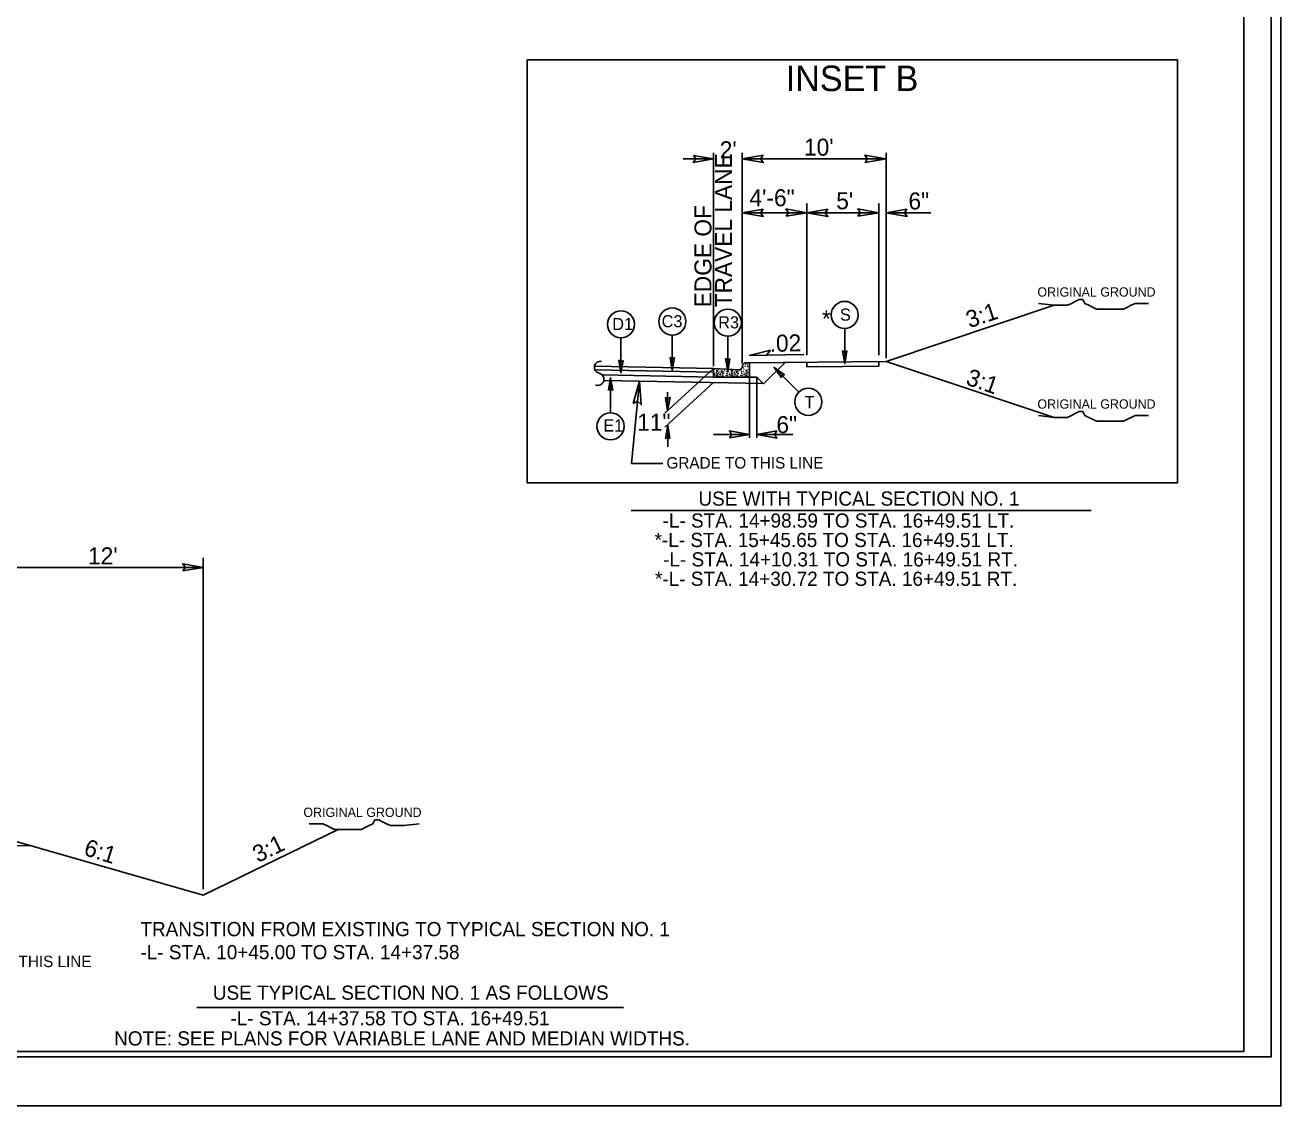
# Model space of a CAD drawing. Extents: x 958711 to 962106, y 831169 to 840840.
# Drawn here: x 959818 to 960395, y 839740 to 840236 of the extents above; entities that cross this region are included whole.
import ezdxf

# ---------------------------------------------------------------- set-up
doc = ezdxf.new("R2010")
doc.units = 0
for name, color, linetype in [('Old_Level_1', 7, 'Continuous'), ('Old_Level_11', 7, 'Continuous'), ('Old_Level_21', 7, 'Continuous'), ('Old_Level_3', 7, 'Continuous'), ('Prop Dimension Text', 7, 'Continuous'), ('Sheet Plot Border Inside CELL', 7, 'Continuous'), ('Sheet Plot Border Outside CELL', 7, 'Continuous'), ('Sheet Typical CELL', 7, 'Continuous'), ('Typical ID Circle CELL', 7, 'Continuous'), ('Typical Terminator CELL', 7, 'Continuous'), ('Typical Text ID Circle CELL', 7, 'Continuous')]:
    doc.layers.add(name, color=color, linetype=linetype)

msp = doc.modelspace()

# ---------------------------------------------------------------- linework, layer by layer
at = {"layer": 'Old_Level_1'}
for p, q in [((960120.27, 840174.63), (960134.14, 840174.63)), ((960134.14, 840177.36), (960134.14, 840079.45)), ((960147.35, 840177.36), (960147.35, 840080.65)), ((960213.39, 840174.63), (960147.35, 840174.63)), ((960213.39, 840177.36), (960213.39, 840083.12)), ((960177.07, 840154.06), (960177.07, 840084.5)), ((960210.09, 840154.06), (960210.09, 840084.5)), ((960177.07, 840149.9), (960147.35, 840149.9)), ((960210.09, 840149.9), (960177.07, 840149.9)), ((960213.39, 840149.9), (960234.06, 840149.9)), ((960213.39, 840081.63), (960290.58, 840107.37)), ((960175.64, 840084.77), (960150.53, 840084.27)), ((960079.45, 840079.46), (960134.14, 840078.35)), ((960079.64, 840077.73), (960134.14, 840076.63)), ((960134.14, 840078.35), (960111.82, 840057.81)), ((960213.39, 840081.63), (960150.43, 840081)), ((960157.08, 840071.24), (960167.01, 840081.17)), ((960177.07, 840081.27), (960177.07, 840079.09)), ((960210.09, 840079.42), (960177.07, 840079.09)), ((960210.09, 840081.6), (960210.09, 840079.42)), ((960290.58, 840055.9), (960213.39, 840081.63)), ((960082.97, 840075.41), (960134.14, 840074.37)), ((960083.79, 840072.89), (960157.09, 840071.41)), ((960096.49, 840034.71), (960100.08, 840072.56)), ((960134.33, 840072.11), (960111.82, 840051.4)), ((960150.72, 840074.37), (960154.02, 840074.3)), ((960150.72, 840046.47), (960150.72, 840074.09)), ((960154.02, 840074.3), (960157.08, 840071.24)), ((960154.02, 840046.47), (960154.02, 840074.09)), ((960113.08, 840067.48), (960113.08, 840058.97)), ((960113.1, 840052.34), (960113.1, 840042.38)), ((960150.72, 840048.06), (960134.12, 840048.06)), ((960170.62, 840048.06), (960154.02, 840048.06)), ((960110.92, 840034.71), (960096.49, 840034.71)), ((960096.29, 840013.16), (960307.7, 840013.16)), ((959899.62, 839839.17), (959899.62, 839991.38)), ((959806.14, 839987.02), (959899.62, 839987.02)), ((959622.89, 839863.13), (959820.69, 839859.13)), ((959899.62, 839836.54), (959961.75, 839866.63)), ((959896.85, 839784.94), (960092.79, 839784.94))]:
    msp.add_line(p, q, dxfattribs=at)
msp.add_lwpolyline([(960048.5, 840220.07), (960347.24, 840220.07), (960347.24, 840025.89), (960048.5, 840025.89)], close=True, dxfattribs=at)
msp.add_lwpolyline([(959806.14, 839863.3), (959899.62, 839836.54)], dxfattribs=at)
for centre, start, end in [((960082.2, 840078.88), 79.45447, 256.80646), ((960081.02, 840073.38), 248.33554, 78.85928)]:
    msp.add_arc(centre, 2.81, start, end, dxfattribs=at)
at = {"layer": 'Old_Level_11'}
for p, q in [((960160.27, 840086.69), (960150.53, 840084.27)), ((960150.53, 840084.27), (960158.54, 840084.43)), ((960158.54, 840084.43), (960160.27, 840086.69))]:
    msp.add_line(p, q, dxfattribs=at)
for points in [[(960156.96, 840176.29), (960147.35, 840174.63), (960157.02, 840172.92), (960155.79, 840174.63)], [(960203.78, 840172.98), (960213.39, 840174.63), (960203.73, 840176.34), (960204.95, 840174.63)], [(960156.96, 840151.55), (960147.35, 840149.9), (960157.02, 840148.18), (960155.79, 840149.9)], [(960167.46, 840148.24), (960177.07, 840149.9), (960167.41, 840151.61), (960168.63, 840149.9)], [(960186.68, 840151.55), (960177.07, 840149.9), (960186.74, 840148.18), (960185.51, 840149.9)], [(960200.48, 840148.24), (960210.09, 840149.9), (960200.43, 840151.61), (960201.65, 840149.9)], [(960223, 840151.55), (960213.39, 840149.9), (960223.06, 840148.18), (960221.83, 840149.9)], [(960097.26, 840062.21), (960100.08, 840072.56), (960100.95, 840061.81), (960099.2, 840063.32)]]:
    msp.add_lwpolyline(points, close=True, dxfattribs=at)
at = {"layer": 'Old_Level_21'}
for points in [[(960283.48, 840108.25), (960290.58, 840107.37), (960292.35, 840107.37), (960295.01, 840107.37), (960296.79, 840107.37), (960298.56, 840108.25), (960300.34, 840109.14), (960302.11, 840110.02), (960303.88, 840110.02), (960304.78, 840108.25), (960306.54, 840107.37), (960308.32, 840106.47), (960310.09, 840105.6), (960311.87, 840105.6), (960313.64, 840105.6), (960315.41, 840105.6), (960317.18, 840105.6), (960318.96, 840105.6), (960320.73, 840105.6), (960322.51, 840105.6), (960324.28, 840106.47), (960326.05, 840107.37), (960327.81, 840108.25), (960330.49, 840108.25), (960332.26, 840108.25), (960334.03, 840108.25)], [(960283.48, 840056.78), (960290.58, 840055.9), (960292.35, 840055.9), (960295.01, 840055.9), (960296.79, 840055.9), (960298.56, 840056.78), (960300.34, 840057.68), (960302.11, 840058.56), (960303.88, 840058.56), (960304.78, 840056.78), (960306.54, 840055.9), (960308.32, 840055.01), (960310.09, 840054.13), (960311.87, 840054.13), (960313.64, 840054.13), (960315.41, 840054.13), (960317.18, 840054.13), (960318.96, 840054.13), (960320.73, 840054.13), (960322.51, 840054.13), (960324.28, 840055.01), (960326.05, 840055.9), (960327.81, 840056.78), (960330.49, 840056.78), (960332.26, 840056.78), (960334.03, 840056.78)], [(959999, 839869.28), (959991.91, 839868.4), (959990.13, 839868.4), (959987.47, 839868.4), (959985.69, 839868.4), (959983.92, 839869.28), (959982.15, 839870.18), (959980.38, 839871.06), (959978.6, 839871.06), (959977.7, 839869.28), (959975.94, 839868.4), (959974.16, 839867.51), (959972.39, 839866.63), (959970.62, 839866.63), (959968.85, 839866.63), (959967.07, 839866.63), (959965.3, 839866.63), (959963.52, 839866.63), (959961.75, 839866.63), (959959.98, 839866.63), (959958.21, 839867.51), (959956.44, 839868.4), (959954.67, 839869.28), (959951.99, 839869.28), (959950.22, 839869.28), (959948.45, 839869.28)]]:
    msp.add_lwpolyline(points, dxfattribs=at)
at = {"layer": 'Old_Level_3'}
for p, q in [((960145.68, 840077.78), (960134.14, 840078.35)), ((960134.14, 840078.35), (960134.14, 840074.37)), ((960135.4, 840077.43), (960135.98, 840077.45)), ((960135.98, 840076.87), (960135.4, 840077.43)), ((960135.98, 840077.45), (960135.98, 840076.87)), ((960137.66, 840076.82), (960138.5, 840077.05)), ((960138.4, 840076.56), (960137.66, 840076.82)), ((960138.5, 840077.05), (960138.4, 840076.56)), ((960142.13, 840077.43), (960142.71, 840077.45)), ((960142.71, 840076.87), (960142.13, 840077.43)), ((960142.71, 840077.45), (960142.71, 840076.87)), ((960144.4, 840076.82), (960145.22, 840077.05)), ((960145.13, 840076.56), (960144.4, 840076.82)), ((960145.22, 840077.05), (960145.13, 840076.56)), ((960145.68, 840077.78), (960145.68, 840077.78)), ((960147.38, 840078.81), (960147.23, 840078.85)), ((960147.27, 840078.96), (960147.38, 840078.81)), ((960148.86, 840077.43), (960149.44, 840077.45)), ((960149.44, 840076.87), (960148.86, 840077.43)), ((960150.43, 840081), (960149.06, 840081)), ((960149.44, 840077.45), (960149.44, 840076.87)), ((960150.72, 840077.69), (960150.72, 840080.72)), ((960150.72, 840074.37), (960150.72, 840077.69)), ((960134.14, 840074.37), (960150.72, 840074.37)), ((960135.61, 840075.4), (960135.43, 840074.79)), ((960135.43, 840074.79), (960136.07, 840074.75)), ((960136.07, 840074.75), (960135.61, 840075.4)), ((960138.34, 840075.09), (960137.79, 840074.7)), ((960137.79, 840074.7), (960138.68, 840074.48)), ((960138.68, 840074.48), (960138.34, 840075.09)), ((960142.34, 840075.4), (960142.16, 840074.79)), ((960142.16, 840074.79), (960142.8, 840074.75)), ((960142.8, 840074.75), (960142.34, 840075.4)), ((960145.08, 840075.09), (960144.52, 840074.7)), ((960144.52, 840074.7), (960145.41, 840074.48)), ((960145.41, 840074.48), (960145.08, 840075.09)), ((960149.06, 840075.4), (960148.89, 840074.79)), ((960148.89, 840074.79), (960149.53, 840074.75)), ((960149.53, 840074.75), (960149.06, 840075.4))]:
    msp.add_line(p, q, dxfattribs=at)
for centre in [(960134.35, 840076.97), (960134.63, 840078.07), (960136.57, 840077.89), (960137.11, 840076.69), (960137.82, 840077.27), (960139.26, 840077.43), (960140.34, 840077.03), (960141.08, 840076.97), (960143.84, 840076.69), (960144.55, 840077.27), (960145.99, 840077.43), (960146.98, 840078.04), (960147.07, 840077.03), (960147.75, 840078.87), (960147.78, 840080.16), (960147.81, 840076.97), (960148.08, 840078.07), (960148.73, 840079.36), (960148.88, 840080.29), (960149.75, 840079.92), (960149.9, 840079.18), (960150.02, 840077.89), (960150.57, 840076.69), (960150.66, 840079.27), (960134.69, 840075.49), (960134.84, 840076.04), (960135.64, 840076.38), (960135.89, 840075.83), (960136.41, 840076.29), (960136.57, 840074.76), (960137, 840075.62), (960137.08, 840074.51), (960137.3, 840075.8), (960137.39, 840075.28), (960138.34, 840075.8), (960138.99, 840076.07), (960139.94, 840075.19), (960140.37, 840076.23), (960140.46, 840075.96), (960140.62, 840075.03), (960141.42, 840075.49), (960141.57, 840076.04), (960142.37, 840076.38), (960142.62, 840075.83), (960143.14, 840076.29), (960143.29, 840074.76), (960143.73, 840075.62), (960143.81, 840074.51), (960144.02, 840075.8), (960144.12, 840075.28), (960145.07, 840075.8), (960145.72, 840076.07), (960146.67, 840075.19), (960147.1, 840076.23), (960147.19, 840075.96), (960147.35, 840075.03), (960148.15, 840075.49), (960148.3, 840076.04), (960149.1, 840076.38), (960149.35, 840075.83), (960149.87, 840076.29), (960150.02, 840074.76), (960150.45, 840075.62), (960150.54, 840074.51)]:
    msp.add_circle(centre, 0.0432, dxfattribs=at)
for centre, radius, start, end in [((960140.25, 840078.04), 0.0432, 164.11986, 10.16263), ((960143.29, 840077.89), 0.0432, 162.06203, 12.22046), ((960145.77, 840079.41), 1.64, 267.13759, 358.92665), ((960149.06, 840079.35), 1.66, 90, 178.92665), ((960150.43, 840080.72), 0.287, 0, 90), ((960150.54, 840080.93), 0.0432, 169.65309, 280.34691), ((960150.75, 840075.8), 0.0432, 150.41728, 209.58273)]:
    msp.add_arc(centre, radius, start, end, dxfattribs=at)
at = {"layer": 'Sheet Plot Border Inside CELL'}
msp.add_lwpolyline([(960390.3, 840817.27), (958723.8, 840817.27), (958723.8, 839762.17), (960390.3, 839762.17)], close=True, dxfattribs=at)
at = {"layer": 'Sheet Plot Border Outside CELL'}
msp.add_lwpolyline([(960394.8, 840839.72), (958710.8, 840839.72), (958710.8, 839739.72), (960394.8, 839739.72)], close=True, dxfattribs=at)
at = {"layer": 'Sheet Typical CELL'}
msp.add_lwpolyline([(960377.8, 840814.72), (958877.8, 840814.72), (958877.8, 839764.72), (960377.8, 839764.72)], close=True, dxfattribs=at)
at = {"layer": 'Typical ID Circle CELL'}
for p, q in [((960194.42, 840096.71), (960194.42, 840080.63)), ((960091.63, 840092.4), (960091.63, 840076.31)), ((960115.23, 840093.68), (960115.23, 840077.6)), ((960140.71, 840093.17), (960140.71, 840077.08)), ((960173.31, 840067.47), (960161.94, 840078.84)), ((960086.83, 840058.03), (960086.83, 840074.11))]:
    msp.add_line(p, q, dxfattribs=at)
for centre in [(960115.23, 840099.91), (960140.71, 840099.39), (960194.42, 840102.94), (960091.63, 840098.62), (960177.71, 840063.06), (960086.83, 840051.8)]:
    msp.add_circle(centre, 6.23, dxfattribs=at)
at = {"layer": 'Typical Terminator CELL'}
for points in [[(960124.92, 840176.22), (960134.14, 840174.63), (960124.87, 840172.99), (960126.05, 840174.63)], [(960116.22, 840083.36), (960115.23, 840077.6), (960114.2, 840083.39), (960115.23, 840082.66)], [(960141.7, 840082.85), (960140.71, 840077.08), (960139.68, 840082.88), (960140.71, 840082.14)], [(960195.41, 840086.39), (960194.42, 840080.63), (960193.4, 840086.42), (960194.42, 840085.69)], [(960092.62, 840082.08), (960091.63, 840076.31), (960090.61, 840082.11), (960091.63, 840081.37)], [(960165.31, 840074.06), (960161.94, 840078.84), (960166.76, 840075.47), (960165.51, 840075.26)], [(960085.84, 840068.35), (960086.83, 840074.11), (960087.86, 840068.32), (960086.83, 840069.05)], [(960112.04, 840065.04), (960113.08, 840058.97), (960114.16, 840065.07), (960113.08, 840064.3)], [(960114.14, 840046.27), (960113.1, 840052.34), (960112.02, 840046.24), (960113.1, 840047.01)], [(960141.5, 840046.47), (960150.72, 840048.06), (960141.44, 840049.7), (960142.62, 840048.06)], [(960163.24, 840049.65), (960154.02, 840048.06), (960163.29, 840046.42), (960162.11, 840048.06)], [(959890.4, 839985.44), (959899.62, 839987.02), (959890.34, 839988.66), (959891.52, 839987.02)]]:
    msp.add_lwpolyline(points, close=True, dxfattribs=at)

# ---------------------------------------------------------------- texts
at = {"layer": 'Old_Level_1'}
for s, height, p in [('INSET B', 11.716, (960167.33, 840205.73)), ('GRADE TO THIS LINE', 5.2473, (960112.53, 840032.41)), ('USE WITH TYPICAL SECTION NO. 1', 6.5088, (960127.21, 840015.35)), ('-L- STA. 14+98.59 TO STA. 16+49.51 LT.', 6.5088, (960110.77, 840005.26)), ('*-L- STA. 15+45.65 TO STA. 16+49.51 LT.', 6.5088, (960107.08, 839996.35)), ('-L- STA. 14+10.31 TO STA. 16+49.51 RT.', 6.5088, (960111, 839987.44)), ('*-L- STA. 14+30.72 TO STA. 16+49.51 RT.', 6.5088, (960107.26, 839978.53)), ('TRANSITION FROM EXISTING TO TYPICAL SECTION NO. 1', 6.5088, (959870.87, 839817.65)), ('-L- STA. 10+45.00 TO STA. 14+37.58', 6.5088, (959870.87, 839807.08)), ('GRADE TO THIS LINE', 5.2473, (959776.27, 839803.44)), ('USE TYPICAL SECTION NO. 1 AS FOLLOWS', 6.5088, (959904.14, 839788.46)), ('-L- STA. 14+37.58 TO STA. 16+49.51', 6.5088, (959912.23, 839776.7)), ('NOTE: SEE PLANS FOR VARIABLE LANE AND MEDIAN WIDTHS.', 6.5088, (959858.8, 839767.46))]:
    msp.add_text(s, height=height, dxfattribs=at).set_placement(p)
for s, rotation, p in [('3:1', 25.8427, (959924.81, 839851.21)), ('6:1', 342.70931, (959844.39, 839855.04))]:
    msp.add_text(s, height=7.801, rotation=rotation, dxfattribs=at).set_placement(p)
at = {"layer": 'Old_Level_21'}
for p in [(960282.94, 840111.36), (960282.94, 840059.9), (959945.74, 839872.4)]:
    msp.add_text('ORIGINAL GROUND', height=4.2722, dxfattribs=at).set_placement(p)
at = {"layer": 'Old_Level_3'}
for s, height, p in [("2'", 7.801, (960137.01, 840174.88)), ("10'", 7.801, (960175.72, 840176.08)), ('4\'-6"', 7.801, (960150.66, 840152.87)), ("5'", 7.801, (960190.53, 840151.46)), ('6"', 7.801, (960223.71, 840151.37)), ('*', 7.8, (960183.98, 840097.27))]:
    msp.add_text(s, height=height, dxfattribs=at).set_placement(p)
for s, height, rotation, p in [('TRAVEL LANE', 7.8009, 90, (960142.63, 840106.43)), ('EDGE OF', 7.801, 90, (960133.2, 840106.43)), ('3:1', 7.801, 18.43485, (960251.69, 840096.82)), ('3:1', 7.801, 341.04545, (960249.63, 840071.13))]:
    msp.add_text(s, height=height, rotation=rotation, dxfattribs=at).set_placement(p)
at = {"layer": 'Prop Dimension Text'}
for s, rotation, p in [('.02', 1.18394, (960160.02, 840085.97)), ('11"', 0, (960099.07, 840049.78)), ('6"', 0, (960163.04, 840048.66)), ("12'", 0, (959846.81, 839988.4))]:
    msp.add_text(s, height=7.801, rotation=rotation, dxfattribs=at).set_placement(p)
at = {"layer": 'Typical Text ID Circle CELL'}
for s, height, p in [('S', 5.57, (960192.25, 840100.31)), ('D1', 5.572, (960087.64, 840095.99)), ('C3', 5.572, (960110.34, 840097.28)), ('R3', 5.572, (960136.33, 840096.76)), ('T', 5.57, (960176.01, 840060.09)), ('E1', 5.572, (960083.55, 840049.41))]:
    msp.add_text(s, height=height, dxfattribs=at).set_placement(p)

doc.saveas('drawing.dxf')
